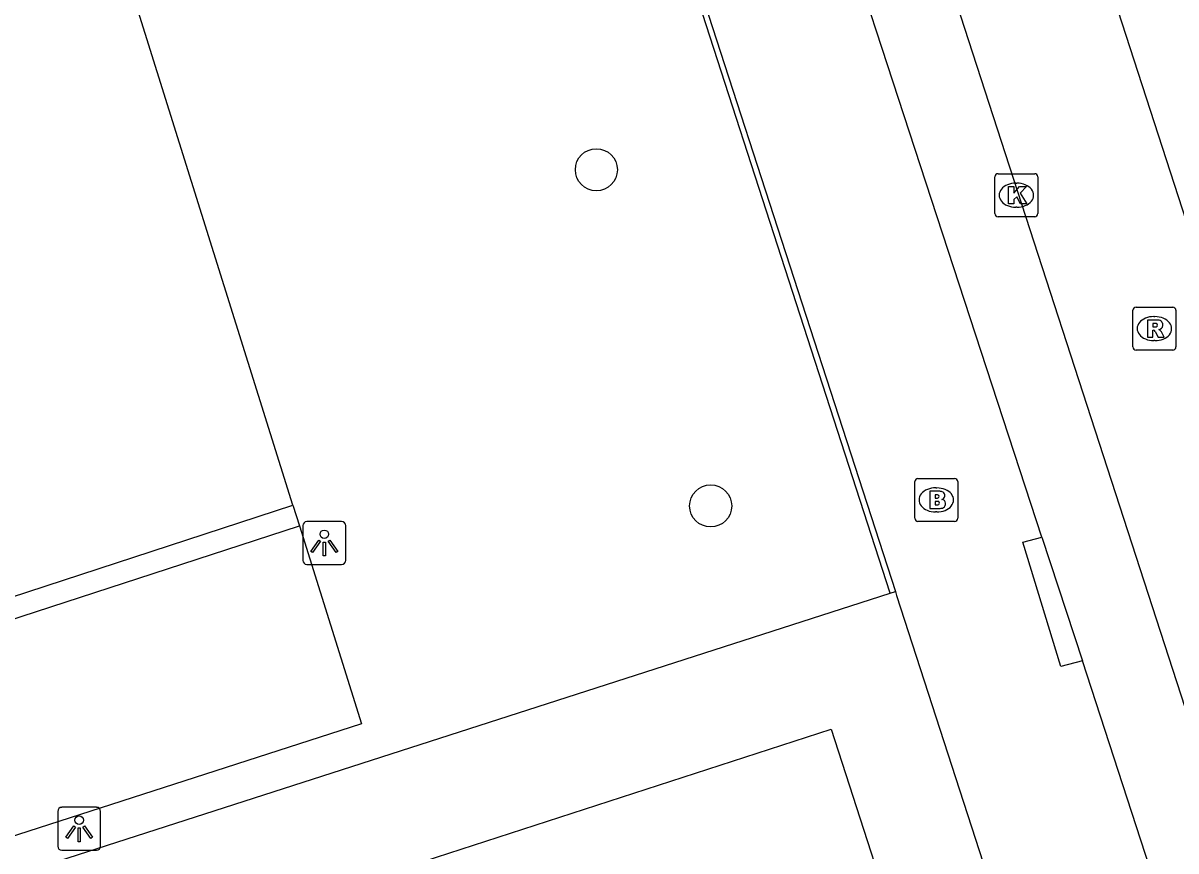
# Model space of a CAD drawing. Extents: x 158087 to 159494, y 382905 to 383981.
# Drawn here: x 159396.37 to 159423.16, y 383200.31 to 383219.55 of the extents above; entities that cross this region are included whole.
import ezdxf

# ---------------------------------------------------------------- set-up
doc = ezdxf.new("R2010")
doc.units = 0
for name, color, linetype in [('IMGEO_Boom', 7, 'Continuous'), ('IMGEO_Brandkraan', 7, 'Continuous'), ('IMGEO_Hek', 7, 'Continuous'), ('IMGEO_Kolk', 7, 'Continuous'), ('IMGEO_Lichtpunt', 7, 'Continuous'), ('IMGEO_Pand', 7, 'Continuous'), ('IMGEO_Parkeervlak_gesloten', 7, 'Continuous'), ('IMGEO_Rijbaan_lokaal_gesloten', 7, 'Continuous'), ('IMGEO_Rijbaan_lokaal_open', 7, 'Continuous'), ('IMGEO_Rioolput', 7, 'Continuous'), ('IMGEO_Voetpad_open', 7, 'Continuous')]:
    doc.layers.add(name, color=color, linetype=linetype)

msp = doc.modelspace()

# ---------------------------------------------------------------- linework, layer by layer
at = {"layer": 'IMGEO_Boom'}
for centre in [(159409.695, 383216.141), (159412.351, 383208.327)]:
    msp.add_circle(centre, 0.489, dxfattribs=at)
at = {"layer": 'IMGEO_Brandkraan'}
for p, q in [((159417.093, 383208.04), (159417.093, 383208.892)), ((159417.168, 383208.966), (159418.02, 383208.966)), ((159418.094, 383208.892), (159418.094, 383208.04)), ((159417.581, 383208.746), (159417.606, 383208.746)), ((159418.02, 383207.966), (159417.168, 383207.966)), ((159417.604, 383208.186), (159417.579, 383208.186))]:
    msp.add_line(p, q, dxfattribs=at)
for points in [[(159417.093, 383208.04), (159417.093, 383208.892)], [(159417.168, 383208.966), (159418.02, 383208.966)], [(159418.094, 383208.892), (159418.094, 383208.04)], [(159417.441, 383208.666), (159417.441, 383208.266), (159417.654, 383208.266)], [(159417.672, 383208.666), (159417.441, 383208.666)], [(159417.62, 383208.585), (159417.566, 383208.585), (159417.566, 383208.509)], [(159417.566, 383208.509), (159417.619, 383208.509)], [(159417.628, 383208.433), (159417.566, 383208.433), (159417.566, 383208.352)], [(159417.566, 383208.352), (159417.628, 383208.352)], [(159418.02, 383207.966), (159417.168, 383207.966)]]:
    msp.add_lwpolyline(points, dxfattribs=at)
for centre, radius, start, end in [((159417.17, 383208.89), 0.0765, 91.552, 178.448), ((159417.17, 383208.89), 0.0765, 91.552, 178.448), ((159418.018, 383208.89), 0.0765, 1.552, 88.448), ((159418.018, 383208.89), 0.0765, 1.552, 88.448), ((159417.621, 383208.547), 0.0379, 267.8285, 90.9355), ((159417.676, 383208.521), 0.145, 59.4692, 91.5367), ((159417.701, 383208.568), 0.0922, 285.5137, 58.1501), ((159417.629, 383208.392), 0.0404, 269.8759, 90.5077), ((159417.66, 383208.517), 0.251, 268.6676, 293.5347), ((159417.706, 383208.376), 0.105, 301.3115, 78.989), ((159417.17, 383208.042), 0.0765, 181.552, 268.448), ((159417.17, 383208.042), 0.0765, 181.552, 268.448), ((159418.018, 383208.042), 0.0765, 271.552, 358.448), ((159418.018, 383208.042), 0.0765, 271.552, 358.448)]:
    msp.add_arc(centre, radius, start, end, dxfattribs=at)
for centre, major_axis, ratio, start_param, end_param in [((159417.58, 383208.466), (-0.387, 0.002), 0.722429, 4.712389, 7.853982), ((159417.605, 383208.466), (-0.39, 0.002), 0.717154, 1.570796, 4.712389)]:
    msp.add_ellipse(centre, major_axis=major_axis, ratio=ratio, start_param=start_param, end_param=end_param, dxfattribs=at)
at = {"layer": 'IMGEO_Hek'}
msp.add_lwpolyline([(159433.331, 383145.321), (159435.369, 383148.102), (159424.133, 383182.742), (159404.412, 383176.348), (159396.96, 383200.002), (159416.524, 383206.296), (159409.634, 383227.586), (159398.404, 383223.989), (159398.231, 383224.52)], dxfattribs=at)
at = {"layer": 'IMGEO_Kolk'}
for p, q in [((159419.029, 383216.049), (159419.881, 383216.049)), ((159418.954, 383215.123), (159418.954, 383215.975)), ((159419.442, 383215.829), (159419.467, 383215.829)), ((159419.955, 383215.975), (159419.955, 383215.123)), ((159419.465, 383215.269), (159419.44, 383215.269)), ((159419.881, 383215.049), (159419.029, 383215.049))]:
    msp.add_line(p, q, dxfattribs=at)
for points in [[(159419.029, 383216.049), (159419.881, 383216.049)], [(159418.954, 383215.123), (159418.954, 383215.975)], [(159419.275, 383215.749), (159419.398, 383215.749), (159419.398, 383215.598), (159419.528, 383215.749), (159419.692, 383215.749), (159419.546, 383215.598), (159419.699, 383215.349), (159419.547, 383215.349), (159419.462, 383215.513), (159419.398, 383215.446), (159419.398, 383215.349), (159419.275, 383215.349), (159419.275, 383215.749)], [(159419.955, 383215.975), (159419.955, 383215.123)], [(159419.881, 383215.049), (159419.029, 383215.049)]]:
    msp.add_lwpolyline(points, dxfattribs=at)
for centre, start, end in [((159419.031, 383215.973), 91.552, 178.448), ((159419.031, 383215.973), 91.552, 178.448), ((159419.879, 383215.973), 1.552, 88.448), ((159419.879, 383215.973), 1.552, 88.448), ((159419.031, 383215.125), 181.552, 268.448), ((159419.031, 383215.125), 181.552, 268.448), ((159419.879, 383215.125), 271.552, 358.448), ((159419.879, 383215.125), 271.552, 358.448)]:
    msp.add_arc(centre, 0.0765, start, end, dxfattribs=at)
for centre, major_axis, ratio, start_param, end_param in [((159419.441, 383215.549), (-0.387, 0.002), 0.722429, 4.712389, 7.853982), ((159419.466, 383215.549), (-0.39, 0.002), 0.717154, 1.570796, 4.712389)]:
    msp.add_ellipse(centre, major_axis=major_axis, ratio=ratio, start_param=start_param, end_param=end_param, dxfattribs=at)
at = {"layer": 'IMGEO_Lichtpunt'}
for p, q in [((159403.776, 383207.964), (159402.968, 383207.964)), ((159403.776, 383207.964), (159402.968, 383207.964)), ((159402.874, 383207.869), (159402.874, 383207.062)), ((159402.874, 383207.869), (159402.874, 383207.062)), ((159403.87, 383207.062), (159403.87, 383207.869)), ((159403.87, 383207.062), (159403.87, 383207.869)), ((159402.968, 383206.968), (159403.776, 383206.968)), ((159402.968, 383206.968), (159403.776, 383206.968)), ((159398.08, 383201.321), (159397.272, 383201.321)), ((159398.08, 383201.321), (159397.272, 383201.321)), ((159397.178, 383201.226), (159397.178, 383200.419)), ((159397.178, 383201.226), (159397.178, 383200.419)), ((159398.174, 383200.419), (159398.174, 383201.226)), ((159398.174, 383200.419), (159398.174, 383201.226)), ((159397.272, 383200.325), (159398.08, 383200.325)), ((159397.272, 383200.325), (159398.08, 383200.325))]:
    msp.add_line(p, q, dxfattribs=at)
for points in [[(159403.248, 383207.533), (159403.287, 383207.505), (159403.099, 383207.243), (159403.061, 383207.27), (159403.248, 383207.533)], [(159403.35, 383207.485), (159403.397, 383207.485), (159403.397, 383207.163), (159403.35, 383207.163), (159403.35, 383207.485)], [(159403.46, 383207.505), (159403.498, 383207.532), (159403.685, 383207.27), (159403.646, 383207.242), (159403.46, 383207.505)], [(159397.552, 383200.89), (159397.591, 383200.862), (159397.403, 383200.6), (159397.365, 383200.627), (159397.552, 383200.89)], [(159397.654, 383200.842), (159397.701, 383200.842), (159397.701, 383200.52), (159397.654, 383200.52), (159397.654, 383200.842)], [(159397.764, 383200.862), (159397.802, 383200.889), (159397.989, 383200.627), (159397.95, 383200.599), (159397.764, 383200.862)]]:
    msp.add_lwpolyline(points, dxfattribs=at)
for centre in [(159403.373, 383207.667), (159397.677, 383201.024)]:
    msp.add_circle(centre, 0.0994, dxfattribs=at)
for centre, start, end in [((159402.968, 383207.869), 90, 180), ((159402.968, 383207.869), 90, 180), ((159403.776, 383207.869), 0, 90), ((159403.776, 383207.869), 0, 90), ((159402.968, 383207.062), 180, 270), ((159402.968, 383207.062), 180, 270), ((159403.776, 383207.062), 270, 0), ((159403.776, 383207.062), 270, 360), ((159397.272, 383201.226), 90, 180), ((159397.272, 383201.226), 90, 180), ((159398.08, 383201.226), 0, 90), ((159398.08, 383201.226), 0, 90), ((159397.272, 383200.419), 180, 270), ((159397.272, 383200.419), 180, 270), ((159398.08, 383200.419), 270, 0), ((159398.08, 383200.419), 270, 360)]:
    msp.add_arc(centre, 0.0946, start, end, dxfattribs=at)
at = {"layer": 'IMGEO_Pand'}
msp.add_lwpolyline([(159407.074, 383193.864), (159405.122, 383199.885), (159415.148, 383203.136), (159417.081, 383197.173)], dxfattribs=at)
at = {"layer": 'IMGEO_Parkeervlak_gesloten'}
msp.add_lwpolyline([(159402.795, 383207.863), (159404.234, 383203.265), (159370.57, 383192.401), (159369.14, 383196.897)], dxfattribs=at)
at = {"layer": 'IMGEO_Rijbaan_lokaal_gesloten'}
for points in [[(159405.593, 383269.878), (159418.081, 383231.361), (159428.351, 383199.686)], [(159424.991, 383198.672), (159410.098, 383244.572)], [(159402.645, 383208.342), (159398.172, 383222.63), (159397.942, 383224.426), (159398.231, 383224.52)], [(159368.999, 383197.341), (159402.645, 383208.342)]]:
    msp.add_lwpolyline(points, dxfattribs=at)
at = {"layer": 'IMGEO_Rijbaan_lokaal_open'}
for points in [[(159402.645, 383208.342), (159402.795, 383207.863)], [(159369.14, 383196.897), (159402.795, 383207.863)]]:
    msp.add_lwpolyline(points, dxfattribs=at)
at = {"layer": 'IMGEO_Rioolput'}
for p, q in [((159422.161, 383212.022), (159422.161, 383212.874)), ((159422.236, 383212.948), (159423.088, 383212.948)), ((159423.162, 383212.874), (159423.162, 383212.022)), ((159422.649, 383212.728), (159422.674, 383212.728)), ((159422.672, 383212.168), (159422.647, 383212.168)), ((159423.088, 383211.948), (159422.236, 383211.948))]:
    msp.add_line(p, q, dxfattribs=at)
for points in [[(159422.161, 383212.022), (159422.161, 383212.874)], [(159422.236, 383212.948), (159423.088, 383212.948)], [(159423.162, 383212.874), (159423.162, 383212.022)], [(159422.75, 383212.646), (159422.498, 383212.648), (159422.498, 383212.248)], [(159422.676, 383212.567), (159422.622, 383212.567), (159422.622, 383212.486)], [(159422.498, 383212.248), (159422.622, 383212.248), (159422.622, 383212.41), (159422.633, 383212.41)], [(159422.622, 383212.486), (159422.674, 383212.486)], [(159422.68, 383212.381), (159422.751, 383212.248), (159422.891, 383212.248), (159422.826, 383212.374)], [(159423.088, 383211.948), (159422.236, 383211.948)]]:
    msp.add_lwpolyline(points, dxfattribs=at)
for centre, radius, start, end in [((159422.238, 383212.872), 0.0765, 91.552, 178.448), ((159422.238, 383212.872), 0.0765, 91.552, 178.448), ((159423.086, 383212.872), 0.0765, 1.552, 88.448), ((159423.086, 383212.872), 0.0765, 1.552, 88.448), ((159422.682, 383212.471), 0.0964, 77.0061, 93.1865), ((159422.696, 383212.528), 0.0378, 276.6634, 79.6772), ((159422.749, 383212.536), 0.109, 350.3612, 89.416), ((159422.747, 383212.536), 0.112, 277.5842, 350.9817), ((159422.632, 383212.357), 0.0533, 26.0293, 88.6989), ((159422.658, 383212.675), 0.19, 274.7715, 282.9687), ((159422.731, 383212.321), 0.108, 29.5134, 73.7905), ((159422.238, 383212.024), 0.0765, 181.552, 268.448), ((159422.238, 383212.024), 0.0765, 181.552, 268.448), ((159423.086, 383212.024), 0.0765, 271.552, 358.448), ((159423.086, 383212.024), 0.0765, 271.552, 358.448)]:
    msp.add_arc(centre, radius, start, end, dxfattribs=at)
for centre, major_axis, ratio, start_param, end_param in [((159422.648, 383212.448), (-0.387, 0.002), 0.722429, 4.712389, 7.853982), ((159422.673, 383212.448), (-0.39, 0.002), 0.717154, 1.570796, 4.712389)]:
    msp.add_ellipse(centre, major_axis=major_axis, ratio=ratio, start_param=start_param, end_param=end_param, dxfattribs=at)
at = {"layer": 'IMGEO_Voetpad_open'}
for points in [[(159420.05, 383207.602), (159409.153, 383240.945), (159409.222, 383241.56), (159409.982, 383243.157)], [(159409.746, 383227.624), (159416.642, 383206.335)], [(159420.991, 383204.728), (159420.491, 383204.593), (159419.603, 383207.483), (159420.05, 383207.602)], [(159420.05, 383207.602), (159420.991, 383204.728)], [(159433.331, 383145.321), (159435.369, 383148.102), (159424.133, 383182.742), (159404.412, 383176.348), (159396.96, 383200.002), (159416.524, 383206.296), (159416.642, 383206.335)], [(159416.642, 383206.335), (159416.671, 383206.244), (159423.447, 383185.333), (159424.144, 383182.843), (159435.529, 383148.075), (159433.619, 383145.362)], [(159426.834, 383186.764), (159420.991, 383204.728)]]:
    msp.add_lwpolyline(points, dxfattribs=at)

doc.saveas('drawing.dxf')
